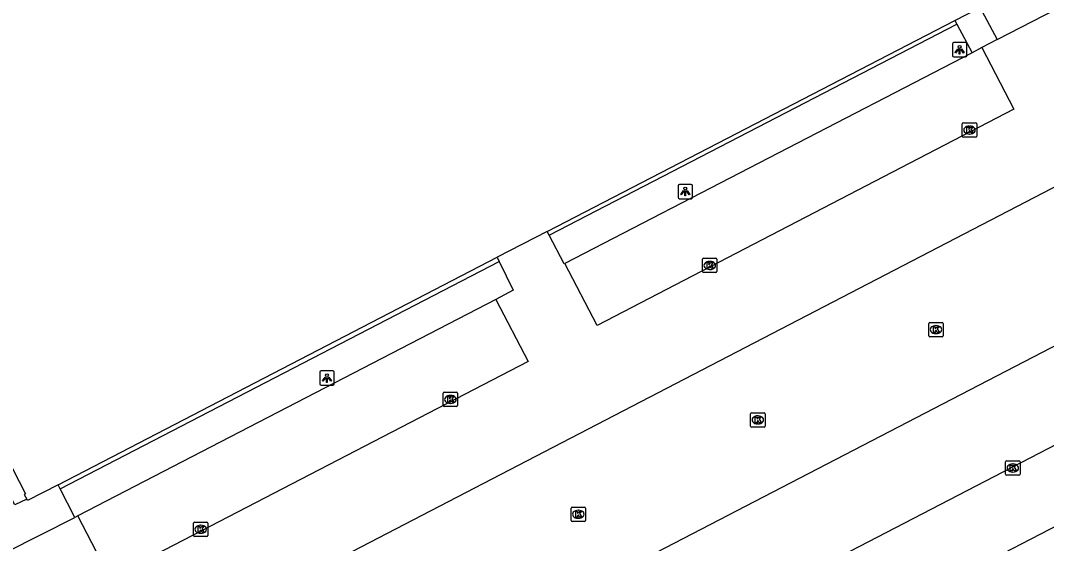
# Model space of a CAD drawing. Extents: x 158838 to 160074, y 386376 to 387776.
# Drawn here: x 159617.1 to 159688.3, y 387478.4 to 387514.8 of the extents above; entities that cross this region are included whole.
import ezdxf

# ---------------------------------------------------------------- set-up
doc = ezdxf.new("R2010")
doc.units = 0
for name, color, linetype in [('IMGEO_Groenvoorziening', 7, 'Continuous'), ('IMGEO_Kolk', 7, 'Continuous'), ('IMGEO_Lichtpunt', 7, 'Continuous'), ('IMGEO_Pand', 7, 'Continuous'), ('IMGEO_Parkeervlak_open', 7, 'Continuous'), ('IMGEO_Rijbaan_lokaal_open', 7, 'Continuous'), ('IMGEO_Voetpad_open', 7, 'Continuous')]:
    doc.layers.add(name, color=color, linetype=linetype)

msp = doc.modelspace()

# ---------------------------------------------------------------- linework, layer by layer
at = {"layer": 'IMGEO_Groenvoorziening'}
for points in [[(159653.806, 387499.866), (159682.075, 387514.518)], [(159619.901, 387482.249), (159650.34, 387498.028)]]:
    msp.add_lwpolyline(points, dxfattribs=at)
at = {"layer": 'IMGEO_Kolk'}
for p, q in [((159682.536, 387507.657), (159683.388, 387507.657)), ((159682.461, 387506.731), (159682.461, 387507.583)), ((159682.949, 387507.437), (159682.974, 387507.437)), ((159683.462, 387507.583), (159683.462, 387506.731)), ((159683.388, 387506.657), (159682.536, 387506.657)), ((159682.972, 387506.877), (159682.947, 387506.877)), ((159664.446, 387497.33), (159664.446, 387498.182)), ((159664.521, 387498.256), (159665.373, 387498.256)), ((159664.934, 387498.036), (159664.959, 387498.036)), ((159665.447, 387498.182), (159665.447, 387497.33)), ((159665.373, 387497.256), (159664.521, 387497.256)), ((159664.957, 387497.476), (159664.932, 387497.476)), ((159680.137, 387492.875), (159680.137, 387493.727)), ((159680.212, 387493.801), (159681.064, 387493.801)), ((159680.625, 387493.581), (159680.65, 387493.581)), ((159681.138, 387493.727), (159681.138, 387492.875)), ((159681.064, 387492.801), (159680.212, 387492.801)), ((159680.648, 387493.021), (159680.623, 387493.021)), ((159646.46, 387488.028), (159646.46, 387488.88)), ((159646.535, 387488.954), (159647.387, 387488.954)), ((159646.948, 387488.734), (159646.973, 387488.734)), ((159647.461, 387488.88), (159647.461, 387488.028)), ((159647.387, 387487.954), (159646.535, 387487.954)), ((159646.971, 387488.174), (159646.946, 387488.174)), ((159667.783, 387486.605), (159667.783, 387487.457)), ((159667.858, 387487.531), (159668.71, 387487.531)), ((159668.271, 387487.311), (159668.296, 387487.311)), ((159668.784, 387487.457), (159668.784, 387486.605)), ((159668.71, 387486.531), (159667.858, 387486.531)), ((159668.294, 387486.751), (159668.269, 387486.751)), ((159685.468, 387483.263), (159685.468, 387484.115)), ((159685.543, 387484.189), (159686.395, 387484.189)), ((159686.469, 387484.115), (159686.469, 387483.263)), ((159685.979, 387483.409), (159685.954, 387483.409)), ((159685.956, 387483.969), (159685.981, 387483.969)), ((159686.395, 387483.189), (159685.543, 387483.189)), ((159655.33, 387480.053), (159655.33, 387480.905)), ((159655.405, 387480.979), (159656.257, 387480.979)), ((159655.818, 387480.759), (159655.843, 387480.759)), ((159656.331, 387480.905), (159656.331, 387480.053)), ((159629.139, 387479.008), (159629.139, 387479.86)), ((159629.214, 387479.934), (159630.066, 387479.934)), ((159630.14, 387479.86), (159630.14, 387479.008)), ((159656.257, 387479.979), (159655.405, 387479.979)), ((159655.841, 387480.199), (159655.816, 387480.199)), ((159629.65, 387479.154), (159629.625, 387479.154)), ((159629.627, 387479.714), (159629.652, 387479.714)), ((159630.066, 387478.934), (159629.214, 387478.934))]:
    msp.add_line(p, q, dxfattribs=at)
for points in [[(159682.536, 387507.657), (159683.388, 387507.657)], [(159682.461, 387506.731), (159682.461, 387507.583)], [(159682.782, 387507.357), (159682.905, 387507.357), (159682.905, 387507.206), (159683.035, 387507.357), (159683.199, 387507.357), (159683.053, 387507.206), (159683.206, 387506.957), (159683.054, 387506.957), (159682.969, 387507.121), (159682.905, 387507.054), (159682.905, 387506.957), (159682.782, 387506.957), (159682.782, 387507.357)], [(159683.462, 387507.583), (159683.462, 387506.731)], [(159683.388, 387506.657), (159682.536, 387506.657)], [(159664.446, 387497.33), (159664.446, 387498.182)], [(159664.521, 387498.256), (159665.373, 387498.256)], [(159664.767, 387497.956), (159664.89, 387497.956), (159664.89, 387497.805), (159665.02, 387497.956), (159665.184, 387497.956), (159665.038, 387497.805), (159665.191, 387497.556), (159665.039, 387497.556), (159664.954, 387497.72), (159664.89, 387497.653), (159664.89, 387497.556), (159664.767, 387497.556), (159664.767, 387497.956)], [(159665.447, 387498.182), (159665.447, 387497.33)], [(159665.373, 387497.256), (159664.521, 387497.256)], [(159680.137, 387492.875), (159680.137, 387493.727)], [(159680.212, 387493.801), (159681.064, 387493.801)], [(159680.458, 387493.501), (159680.581, 387493.501), (159680.581, 387493.35), (159680.711, 387493.501), (159680.875, 387493.501), (159680.729, 387493.35), (159680.882, 387493.101), (159680.73, 387493.101), (159680.645, 387493.265), (159680.581, 387493.198), (159680.581, 387493.101), (159680.458, 387493.101), (159680.458, 387493.501)], [(159681.138, 387493.727), (159681.138, 387492.875)], [(159681.064, 387492.801), (159680.212, 387492.801)], [(159646.46, 387488.028), (159646.46, 387488.88)], [(159646.535, 387488.954), (159647.387, 387488.954)], [(159646.781, 387488.654), (159646.904, 387488.654), (159646.904, 387488.503), (159647.034, 387488.654), (159647.198, 387488.654), (159647.052, 387488.503), (159647.205, 387488.254), (159647.053, 387488.254), (159646.968, 387488.418), (159646.904, 387488.351), (159646.904, 387488.254), (159646.781, 387488.254), (159646.781, 387488.654)], [(159647.461, 387488.88), (159647.461, 387488.028)], [(159647.387, 387487.954), (159646.535, 387487.954)], [(159667.783, 387486.605), (159667.783, 387487.457)], [(159667.858, 387487.531), (159668.71, 387487.531)], [(159668.104, 387487.231), (159668.227, 387487.231), (159668.227, 387487.08), (159668.357, 387487.231), (159668.521, 387487.231), (159668.375, 387487.08), (159668.528, 387486.831), (159668.376, 387486.831), (159668.291, 387486.995), (159668.227, 387486.928), (159668.227, 387486.831), (159668.104, 387486.831), (159668.104, 387487.231)], [(159668.784, 387487.457), (159668.784, 387486.605)], [(159668.71, 387486.531), (159667.858, 387486.531)], [(159685.468, 387483.263), (159685.468, 387484.115)], [(159685.543, 387484.189), (159686.395, 387484.189)], [(159686.469, 387484.115), (159686.469, 387483.263)], [(159685.789, 387483.889), (159685.912, 387483.889), (159685.912, 387483.738), (159686.042, 387483.889), (159686.206, 387483.889), (159686.06, 387483.738), (159686.213, 387483.489), (159686.061, 387483.489), (159685.976, 387483.653), (159685.912, 387483.586), (159685.912, 387483.489), (159685.789, 387483.489), (159685.789, 387483.889)], [(159686.395, 387483.189), (159685.543, 387483.189)], [(159655.33, 387480.053), (159655.33, 387480.905)], [(159655.405, 387480.979), (159656.257, 387480.979)], [(159655.651, 387480.679), (159655.774, 387480.679), (159655.774, 387480.528), (159655.904, 387480.679), (159656.068, 387480.679), (159655.922, 387480.528), (159656.075, 387480.279), (159655.923, 387480.279), (159655.838, 387480.443), (159655.774, 387480.376), (159655.774, 387480.279), (159655.651, 387480.279), (159655.651, 387480.679)], [(159656.331, 387480.905), (159656.331, 387480.053)], [(159629.139, 387479.008), (159629.139, 387479.86)], [(159629.214, 387479.934), (159630.066, 387479.934)], [(159630.14, 387479.86), (159630.14, 387479.008)], [(159656.257, 387479.979), (159655.405, 387479.979)], [(159629.46, 387479.634), (159629.583, 387479.634), (159629.583, 387479.483), (159629.713, 387479.634), (159629.877, 387479.634), (159629.731, 387479.483), (159629.884, 387479.234), (159629.732, 387479.234), (159629.647, 387479.398), (159629.583, 387479.331), (159629.583, 387479.234), (159629.46, 387479.234), (159629.46, 387479.634)], [(159630.066, 387478.934), (159629.214, 387478.934)]]:
    msp.add_lwpolyline(points, dxfattribs=at)
for centre, start, end in [((159682.538, 387507.581), 91.55205, 178.44795), ((159682.538, 387507.581), 91.55205, 178.44795), ((159683.386, 387507.581), 1.55205, 88.44795), ((159683.386, 387507.581), 1.55205, 88.44795), ((159682.538, 387506.733), 181.55205, 268.44795), ((159682.538, 387506.733), 181.55205, 268.44795), ((159683.386, 387506.733), 271.55205, 358.44795), ((159683.386, 387506.733), 271.55205, 358.44795), ((159664.523, 387498.18), 91.55205, 178.44795), ((159664.523, 387498.18), 91.55205, 178.44795), ((159665.371, 387498.18), 1.55205, 88.44795), ((159665.371, 387498.18), 1.55205, 88.44795), ((159664.523, 387497.332), 181.55205, 268.44795), ((159664.523, 387497.332), 181.55205, 268.44795), ((159665.371, 387497.332), 271.55205, 358.44795), ((159665.371, 387497.332), 271.55205, 358.44795), ((159680.214, 387493.725), 91.55205, 178.44795), ((159680.214, 387493.725), 91.55205, 178.44795), ((159681.062, 387493.725), 1.55205, 88.44795), ((159681.062, 387493.725), 1.55205, 88.44795), ((159680.214, 387492.877), 181.55205, 268.44795), ((159680.214, 387492.877), 181.55205, 268.44795), ((159681.062, 387492.877), 271.55205, 358.44795), ((159681.062, 387492.877), 271.55205, 358.44795), ((159646.537, 387488.878), 91.55205, 178.44795), ((159646.537, 387488.878), 91.55205, 178.44795), ((159647.385, 387488.878), 1.55205, 88.44795), ((159647.385, 387488.878), 1.55205, 88.44795), ((159646.537, 387488.03), 181.55205, 268.44795), ((159646.537, 387488.03), 181.55205, 268.44795), ((159647.385, 387488.03), 271.55205, 358.44795), ((159647.385, 387488.03), 271.55205, 358.44795), ((159667.86, 387487.455), 91.55205, 178.44795), ((159667.86, 387487.455), 91.55205, 178.44795), ((159668.708, 387487.455), 1.55205, 88.44795), ((159668.708, 387487.455), 1.55205, 88.44795), ((159667.86, 387486.607), 181.55205, 268.44795), ((159667.86, 387486.607), 181.55205, 268.44795), ((159668.708, 387486.607), 271.55205, 358.44795), ((159668.708, 387486.607), 271.55205, 358.44795), ((159685.545, 387484.113), 91.55205, 178.44795), ((159685.545, 387484.113), 91.55205, 178.44795), ((159686.393, 387484.113), 1.55205, 88.44795), ((159686.393, 387484.113), 1.55205, 88.44795), ((159685.545, 387483.265), 181.55205, 268.44795), ((159685.545, 387483.265), 181.55205, 268.44795), ((159686.393, 387483.265), 271.55205, 358.44795), ((159686.393, 387483.265), 271.55205, 358.44795), ((159655.407, 387480.903), 91.55205, 178.44795), ((159655.407, 387480.903), 91.55205, 178.44795), ((159656.255, 387480.903), 1.55205, 88.44795), ((159656.255, 387480.903), 1.55205, 88.44795), ((159629.216, 387479.858), 91.55205, 178.44795), ((159629.216, 387479.858), 91.55205, 178.44795), ((159630.064, 387479.858), 1.55205, 88.44795), ((159630.064, 387479.858), 1.55205, 88.44795), ((159655.407, 387480.055), 181.55205, 268.44795), ((159655.407, 387480.055), 181.55205, 268.44795), ((159656.255, 387480.055), 271.55205, 358.44795), ((159656.255, 387480.055), 271.55205, 358.44795), ((159629.216, 387479.01), 181.55205, 268.44795), ((159629.216, 387479.01), 181.55205, 268.44795), ((159630.064, 387479.01), 271.55205, 358.44795), ((159630.064, 387479.01), 271.55205, 358.44795)]:
    msp.add_arc(centre, 0.0765, start, end, dxfattribs=at)
for centre, major_axis, ratio, start_param, end_param in [((159682.948, 387507.157), (-0.387, 0.002), 0.722429, 4.712389, 7.853982), ((159682.973, 387507.157), (-0.39, 0.002), 0.717154, 1.570796, 4.712389), ((159664.933, 387497.756), (-0.387, 0.002), 0.722429, 4.712389, 7.853982), ((159664.958, 387497.756), (-0.39, 0.002), 0.717154, 1.570796, 4.712389), ((159680.624, 387493.301), (-0.387, 0.002), 0.722429, 4.712389, 7.853982), ((159680.649, 387493.301), (-0.39, 0.002), 0.717154, 1.570796, 4.712389), ((159646.947, 387488.454), (-0.387, 0.002), 0.722429, 4.712389, 7.853982), ((159646.972, 387488.454), (-0.39, 0.002), 0.717154, 1.570796, 4.712389), ((159668.27, 387487.031), (-0.387, 0.002), 0.722429, 4.712389, 7.853982), ((159668.295, 387487.031), (-0.39, 0.002), 0.717154, 1.570796, 4.712389), ((159685.955, 387483.689), (-0.387, 0.002), 0.722429, 4.712389, 7.853982), ((159685.98, 387483.689), (-0.39, 0.002), 0.717154, 1.570796, 4.712389), ((159655.817, 387480.479), (-0.387, 0.002), 0.722429, 4.712389, 7.853982), ((159655.842, 387480.479), (-0.39, 0.002), 0.717154, 1.570796, 4.712389), ((159629.626, 387479.434), (-0.387, 0.002), 0.722429, 4.712389, 7.853982), ((159629.651, 387479.434), (-0.39, 0.002), 0.717154, 1.570796, 4.712389)]:
    msp.add_ellipse(centre, major_axis=major_axis, ratio=ratio, start_param=start_param, end_param=end_param, dxfattribs=at)
at = {"layer": 'IMGEO_Lichtpunt'}
for p, q in [((159681.776, 387513.133), (159681.776, 387512.326)), ((159681.776, 387513.133), (159681.776, 387512.326)), ((159682.678, 387513.228), (159681.87, 387513.228)), ((159682.678, 387513.228), (159681.87, 387513.228)), ((159682.772, 387512.326), (159682.772, 387513.133)), ((159682.772, 387512.326), (159682.772, 387513.133)), ((159681.87, 387512.232), (159682.678, 387512.232)), ((159681.87, 387512.232), (159682.678, 387512.232)), ((159663.65, 387503.385), (159662.842, 387503.385)), ((159663.65, 387503.385), (159662.842, 387503.385)), ((159662.748, 387503.29), (159662.748, 387502.483)), ((159662.748, 387503.29), (159662.748, 387502.483)), ((159663.744, 387502.483), (159663.744, 387503.29)), ((159663.744, 387502.483), (159663.744, 387503.29)), ((159662.842, 387502.389), (159663.65, 387502.389)), ((159662.842, 387502.389), (159663.65, 387502.389)), ((159637.896, 387490.341), (159637.896, 387489.534)), ((159637.896, 387490.341), (159637.896, 387489.534)), ((159638.798, 387490.436), (159637.99, 387490.436)), ((159638.798, 387490.436), (159637.99, 387490.436)), ((159638.892, 387489.534), (159638.892, 387490.341)), ((159638.892, 387489.534), (159638.892, 387490.341)), ((159637.99, 387489.44), (159638.798, 387489.44)), ((159637.99, 387489.44), (159638.798, 387489.44))]:
    msp.add_line(p, q, dxfattribs=at)
for points in [[(159682.15, 387512.797), (159682.189, 387512.769), (159682.001, 387512.507), (159681.963, 387512.534), (159682.15, 387512.797)], [(159682.252, 387512.749), (159682.299, 387512.749), (159682.299, 387512.427), (159682.252, 387512.427), (159682.252, 387512.749)], [(159682.362, 387512.769), (159682.4, 387512.796), (159682.587, 387512.534), (159682.548, 387512.506), (159682.362, 387512.769)], [(159663.122, 387502.954), (159663.161, 387502.926), (159662.973, 387502.664), (159662.935, 387502.691), (159663.122, 387502.954)], [(159663.224, 387502.906), (159663.271, 387502.906), (159663.271, 387502.584), (159663.224, 387502.584), (159663.224, 387502.906)], [(159663.334, 387502.926), (159663.372, 387502.953), (159663.559, 387502.691), (159663.52, 387502.663), (159663.334, 387502.926)], [(159638.27, 387490.005), (159638.309, 387489.977), (159638.121, 387489.715), (159638.083, 387489.742), (159638.27, 387490.005)], [(159638.372, 387489.957), (159638.419, 387489.957), (159638.419, 387489.635), (159638.372, 387489.635), (159638.372, 387489.957)], [(159638.482, 387489.977), (159638.52, 387490.004), (159638.707, 387489.742), (159638.668, 387489.714), (159638.482, 387489.977)]]:
    msp.add_lwpolyline(points, dxfattribs=at)
for centre in [(159682.275, 387512.931), (159663.247, 387503.088), (159638.395, 387490.139)]:
    msp.add_circle(centre, 0.0994, dxfattribs=at)
for centre, start, end in [((159681.87, 387513.133), 90, 180), ((159681.87, 387513.133), 90, 180), ((159682.678, 387513.133), 0, 90), ((159682.678, 387513.133), 0, 90), ((159681.87, 387512.326), 180, 270), ((159681.87, 387512.326), 180, 270), ((159682.678, 387512.326), 270, 0), ((159682.678, 387512.326), 270, 360), ((159662.842, 387503.29), 90, 180), ((159662.842, 387503.29), 90, 180), ((159663.65, 387503.29), 0, 90), ((159663.65, 387503.29), 0, 90), ((159662.842, 387502.483), 180, 270), ((159662.842, 387502.483), 180, 270), ((159663.65, 387502.483), 270, 0), ((159663.65, 387502.483), 270, 360), ((159637.99, 387490.341), 90, 180), ((159637.99, 387490.341), 90, 180), ((159638.798, 387490.341), 0, 90), ((159638.798, 387490.341), 0, 90), ((159637.99, 387489.534), 180, 270), ((159637.99, 387489.534), 180, 270), ((159638.798, 387489.534), 270, 0), ((159638.798, 387489.534), 270, 360)]:
    msp.add_arc(centre, 0.0946, start, end, dxfattribs=at)
at = {"layer": 'IMGEO_Pand'}
for points in [[(159681.946, 387514.759), (159683.691, 387515.661)], [(159653.677, 387500.114), (159681.946, 387514.759)], [(159653.677, 387500.114), (159650.198, 387498.32)], [(159619.76, 387482.532), (159650.198, 387498.32)], [(159611.197, 387494.115), (159617.497, 387481.901), (159617.4, 387481.849), (159617.573, 387481.532)], [(159619.76, 387482.532), (159617.629, 387481.427), (159617.573, 387481.532)]]:
    msp.add_lwpolyline(points, dxfattribs=at)
at = {"layer": 'IMGEO_Parkeervlak_open'}
for points in [[(159683.141, 387512.529), (159654.904, 387497.897)], [(159629.419, 387452.26), (159630.843, 387449.504), (159712.581, 387491.91), (159710.26, 387496.385)], [(159650.099, 387495.401), (159621.12, 387480.358)]]:
    msp.add_lwpolyline(points, dxfattribs=at)
at = {"layer": 'IMGEO_Rijbaan_lokaal_open'}
for points in [[(159684.89, 387513.443), (159702.094, 387522.322), (159699.359, 387527.463), (159694.036, 387524.698), (159689.279, 387533.913), (159695.077, 387536.89)], [(159684.89, 387513.443), (159683.821, 387512.885)], [(159683.821, 387512.885), (159686.027, 387508.598), (159657.147, 387493.584), (159654.904, 387497.897)], [(159697.772, 387507.849), (159702.257, 387499.123), (159630.768, 387461.995), (159626.21, 387470.636), (159697.772, 387507.849)], [(159653.806, 387499.866), (159653.677, 387500.114)], [(159654.904, 387497.897), (159654.848, 387497.868), (159653.806, 387499.866)], [(159650.34, 387498.028), (159651.314, 387496.032), (159650.099, 387495.401)], [(159650.198, 387498.32), (159650.34, 387498.028)], [(159628.542, 387453.958), (159710.26, 387496.385)], [(159650.099, 387495.401), (159652.35, 387491.083), (159623.357, 387476.037), (159621.12, 387480.358)], [(159616.194, 387477.858), (159620.902, 387480.245)], [(159621.12, 387480.358), (159620.902, 387480.245)]]:
    msp.add_lwpolyline(points, dxfattribs=at)
at = {"layer": 'IMGEO_Voetpad_open'}
for points in [[(159683.809, 387515.442), (159684.89, 387513.443)], [(159681.946, 387514.759), (159682.075, 387514.518)], [(159682.075, 387514.518), (159683.141, 387512.529)], [(159683.821, 387512.885), (159683.141, 387512.529)], [(159617.573, 387481.532), (159616.751, 387481.138), (159610.233, 387493.616), (159611.197, 387494.115)], [(159619.901, 387482.249), (159619.76, 387482.532)], [(159620.902, 387480.245), (159619.901, 387482.249)]]:
    msp.add_lwpolyline(points, dxfattribs=at)

doc.saveas('drawing.dxf')
